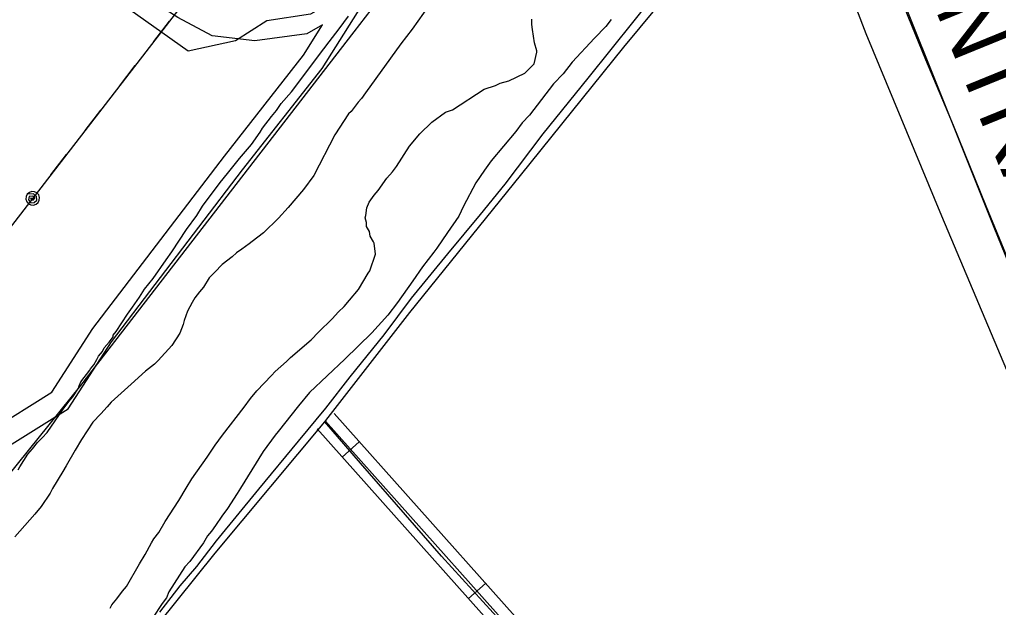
# Model space of a CAD drawing. Extents: x 3329332 to 3367211, y 631066 to 656469.
# Drawn here: x 3350903 to 3352194, y 645065 to 645840 of the extents above; entities that cross this region are included whole.
import ezdxf

# ---------------------------------------------------------------- set-up
doc = ezdxf.new("R2010")
doc.units = 0
for name, color, linetype in [('V-DTCH-CNTR', 7, 'Continuous'), ('V-RAIL-IDEN', 7, 'Continuous'), ('V-RAIL-TRAK', 7, 'Continuous'), ('V-ROAD-CNTR', 7, 'Continuous'), ('V-SITE-OTLN', 7, 'Continuous'), ('V-SITE-VEGE', 7, 'Continuous'), ('V-TOPO-SHOR', 7, 'Continuous'), ('V-UTIL-LINE', 7, 'Continuous')]:
    doc.layers.add(name, color=color, linetype=linetype)

msp = doc.modelspace()

# ---------------------------------------------------------------- linework, layer by layer
at = {"layer": 'V-DTCH-CNTR'}
for points in [[(3351035.7, 644980.6), (3351160.9, 645136.2), (3351305.7, 645309.5), (3351307, 645311), (3351417.6, 645453.5), (3351563.7, 645634.1), (3351699.7, 645803.3), (3351893.9, 646037.1), (3351923.6, 646070.5), (3352018.9, 645821.2), (3352118.7, 645580.8), (3352212.6, 645358.2), (3352322.5, 645121.5), (3352369.6, 645005.7)], [(3351904.4, 644621.6), (3351852, 644681.8), (3351763.3, 644786.8), (3351671.1, 644893.4), (3351581.9, 644997.9), (3351459.6, 645132.3), (3351352.4, 645254.9), (3351305.7, 645309.5)]]:
    msp.add_lwpolyline(points, dxfattribs=at)
at = {"layer": 'V-RAIL-TRAK'}
msp.add_lwpolyline([(3352215.7, 645501), (3352177.7, 645593.8), (3352134.5, 645699.9), (3352097.9, 645786.4), (3352047.7, 645910.9), (3352005.3, 646013.1), (3351968.6, 646103.9), (3351941.5, 646169), (3351911.9, 646239.3), (3351869.7, 646343.7), (3351833.6, 646431.2), (3351781.9, 646559.5), (3351742.7, 646653.5), (3351696.6, 646764.9), (3351658.6, 646857.6), (3351622.5, 646945.2), (3351576.7, 647056.8), (3351530.9, 647167.5), (3351496.1, 647253.4), (3351441.3, 647386.3), (3351395.5, 647495.7), (3351357.3, 647590.7), (3351307.5, 647711), (3351231, 647898.5)], dxfattribs=at)
at = {"layer": 'V-ROAD-CNTR'}
for p, q in [((3351351, 645283.1), (3351328.6, 645263.1)), ((3351517.4, 645096.5), (3351495, 645076.5))]:
    msp.add_line(p, q, dxfattribs=at)
for points in [[(3349932.6, 651050.5), (3350283.7, 650214.4), (3350591.5, 649465.9), (3350897.3, 648721.3), (3351095, 648236), (3351427.6, 647425.4), (3351649.7, 646885.6), (3351805.6, 646510.6), (3351997.4, 646041.9), (3352187.7, 645566), (3352363.9, 645133.8), (3352574.7, 644627.6), (3352794.9, 644090.5), (3353015.5, 643552.8), (3353189.8, 643129.1), (3353379.8, 642671), (3353592.3, 642161.2), (3353746.1, 641783.8), (3353947.8, 641281.9), (3354155.1, 640782.9)], [(3350830, 645243.6), (3350879.3, 645271.7), (3350967.1, 645326.5), (3351024.3, 645415.1), (3351197.2, 645641.4), (3351302.2, 645775.3), (3351366.9, 645878.1), (3351493.2, 646075.4), (3351575.7, 646197.9), (3351675.4, 646337.4), (3351704.9, 646438.9), (3351685.4, 646536.5), (3351643.8, 646611.4), (3351583, 646709.8), (3351528.8, 646748.2), (3351478.4, 646786.5), (3351425.8, 646775.7), (3351375.7, 646708.2), (3351353.9, 646641), (3351295.8, 646554.9), (3351289.6, 646547.9)], [(3351302.7, 645832.5), (3351281.9, 645821), (3351213.2, 645811.5), (3351156.9, 645818.3), (3351111.8, 645842.5), (3350878.5, 645992.2), (3350864.8, 645995.9), (3350845.6, 645996.2), (3350830.7, 645991.2)], [(3350792.5, 645256.8), (3350864, 645297.5), (3350945.5, 645348.4), (3350999.8, 645432.4), (3351173.5, 645659.7), (3351277.6, 645792.6), (3351302.7, 645832.5)], [(3351317.8, 645320.4), (3351654, 644943.4), (3351906.6, 644647.9), (3352202.2, 644299.8)], [(3351306.6, 645310.4), (3351642.7, 644933.5), (3351895.2, 644638.1), (3352190.8, 644290.1)], [(3351295.4, 645300.4), (3351631.4, 644923.7), (3351883.8, 644628.4), (3352179.3, 644280.4)]]:
    msp.add_lwpolyline(points, dxfattribs=at)
at = {"layer": 'V-SITE-OTLN'}
msp.add_lwpolyline([(3351388.6, 646852.1), (3351450.3, 646827.3), (3351569.2, 646801.5), (3351578.5, 646787.1), (3351378.5, 646518.2), (3351392.5, 646498.8), (3351642.9, 646337.3), (3351334.8, 645874.5), (3351286.7, 645846.6), (3351229.2, 645838), (3351187.6, 645811.4), (3351125.3, 645798.1), (3350856.3, 645988.5), (3350406.6, 645457.4), (3350277, 645269.6), (3350324.9, 645220.1), (3350565.7, 645039.6)], dxfattribs=at)
at = {"layer": 'V-SITE-VEGE'}
for points in [[(3351443, 645858.8), (3351420.7, 645827), (3351405.9, 645807.6), (3351359.2, 645742.9), (3351353.9, 645735.8), (3351349.7, 645730.7), (3351340.2, 645718.4), (3351337, 645715.3), (3351318.9, 645687.6), (3351291.1, 645634.1), (3351277.3, 645615.6), (3351257.3, 645592.1), (3351244.6, 645577.8), (3351224.6, 645558.4), (3351209.9, 645547.2), (3351205.7, 645544.2), (3351196.2, 645537.1), (3351188.9, 645532), (3351183.6, 645526.9), (3351170, 645516.8), (3351160.5, 645506.5), (3351153.1, 645499.4), (3351145.6, 645487.1), (3351140.4, 645480.9), (3351134, 645472.7), (3351130.8, 645466.6), (3351124.4, 645455.2), (3351120, 645442.9), (3351118.9, 645437.7), (3351114.6, 645426.4), (3351104, 645409.9), (3351086, 645390.5), (3351080.8, 645385.4), (3351069.2, 645376.3), (3351050.3, 645358.9), (3351024, 645335.5), (3351018.7, 645329.4), (3351010.2, 645320.2), (3350999.7, 645308.9), (3350984.8, 645286.3), (3350976.3, 645272), (3350964.5, 645251.4), (3350960.3, 645244.2), (3350946.4, 645221.6), (3350943.2, 645215.4), (3350931.5, 645198), (3350923.1, 645187.8), (3350896.7, 645158.1)], [(3350901.2, 645246.2), (3350903.3, 645250.3), (3350914, 645266.7), (3350920.3, 645273.9), (3350926.6, 645282.1), (3350933, 645288.2), (3350939.3, 645295.4), (3350960.5, 645326.1), (3350968, 645336.4), (3350973.2, 645342.5), (3350980.7, 645353.8), (3350981.8, 645356.9), (3350983.9, 645362.1), (3350995.6, 645377.4), (3350996.7, 645379.5), (3351000.9, 645384.6), (3351005.1, 645391.8), (3351007.3, 645395.9), (3351012.6, 645402.1), (3351014.7, 645407.2), (3351021.1, 645414.4), (3351026.4, 645421.5), (3351026.4, 645423.6), (3351030.6, 645428.7), (3351045.5, 645451.3), (3351051.9, 645460.6), (3351061.4, 645473.9), (3351067.8, 645484.2), (3351079.4, 645498.5), (3351096.4, 645523.1), (3351103.9, 645533.4), (3351123, 645563.1), (3351136.8, 645581.6), (3351144.2, 645593.9), (3351167.5, 645624.7), (3351177.1, 645636.9), (3351192.9, 645656.4), (3351208.8, 645674.8), (3351220.5, 645691.2), (3351223.6, 645696.4), (3351235.3, 645711.7), (3351241.7, 645719.9), (3351248, 645729.2), (3351261.8, 645744.5), (3351304.1, 645800.9), (3351311.5, 645810.1), (3351324.3, 645827.5), (3351337, 645843.9)], [(3351122.7, 645222.1), (3351130.2, 645234.4), (3351150.4, 645263.1), (3351161, 645278.5), (3351170.5, 645291.8), (3351199.1, 645328.7), (3351207.6, 645340), (3351216.1, 645350.2), (3351235.1, 645370.7), (3351240.3, 645375.8), (3351255, 645389), (3351260.3, 645394.1), (3351287.7, 645417.5), (3351297.1, 645427.8), (3351315.1, 645445.1), (3351323.5, 645454.3), (3351330.9, 645461.5), (3351338.3, 645469.6), (3351349.9, 645484), (3351362.7, 645505.5), (3351364.8, 645508.6), (3351372.4, 645530.3), (3351370.6, 645544.8), (3351369.6, 645546.9), (3351365.5, 645554.2), (3351364.6, 645560.5), (3351360.6, 645566.8), (3351360.6, 645572), (3351358.7, 645578.2), (3351359.8, 645581.3), (3351361, 645591.7), (3351364.2, 645598.9), (3351370.5, 645608.1), (3351375.8, 645614.2), (3351387.5, 645630.6), (3351394.9, 645638.8), (3351400.2, 645646), (3351417.2, 645672.7), (3351431, 645689.1), (3351446.8, 645704.4), (3351464.6, 645717.6), (3351474, 645720.5), (3351515.9, 645747.9), (3351530.5, 645752.8), (3351536.8, 645755.8), (3351548.2, 645758.8), (3351569.1, 645768.8), (3351581.8, 645781.1), (3351585.1, 645796.6), (3351585.2, 645798.6), (3351582.2, 645809.1), (3351579.4, 645826.7), (3351578.4, 645833), (3351578.6, 645840.2)], [(3351683.3, 645839.6), (3351675.9, 645830.4), (3351661.1, 645815.1), (3351631.6, 645783.4), (3351619.9, 645768), (3351607.3, 645754.7), (3351575.5, 645713.7), (3351566, 645703.5), (3351557.5, 645692.2), (3351524.8, 645653.4), (3351516.3, 645641), (3351504.6, 645624.6), (3351488.6, 645593.8), (3351482.1, 645580.4), (3351467.3, 645558.9), (3351453.4, 645538.3), (3351449.2, 645533.2), (3351434.4, 645513.7), (3351421.6, 645495.3), (3351401.5, 645466.6), (3351388.8, 645450.2), (3351367.7, 645426.6)], [(3351367.7, 645426.6), (3351331.8, 645391.9), (3351285.5, 645348.1), (3351270.7, 645330.7), (3351244.2, 645296.9), (3351240, 645291.8), (3351224.1, 645270.2), (3351194.3, 645222), (3351190, 645214.8), (3351177.3, 645195.3), (3351169.9, 645185), (3351161.4, 645172.7), (3351156.1, 645165.5), (3351150.8, 645159.4), (3351145.5, 645150.1), (3351127.4, 645125.5), (3351121.1, 645118.4), (3351099.8, 645085.5), (3351096.6, 645077.3), (3351091.3, 645070.1), (3351078.5, 645050.6)], [(3351022.7, 645063.9), (3351024.9, 645068.1), (3351031.2, 645076.3), (3351038.7, 645086.5), (3351043.9, 645092.6), (3351061, 645122.5), (3351068.5, 645134.8), (3351077, 645150.2), (3351080.2, 645155.3), (3351086.6, 645163.5), (3351095.1, 645177.9), (3351113.1, 645205.6), (3351122.7, 645222.1)]]:
    msp.add_lwpolyline(points, dxfattribs=at)
at = {"layer": 'V-TOPO-SHOR'}
for points in [[(3351672.4, 646249.2), (3351343.8, 645823.4), (3350983.3, 645357.3), (3350830.6, 645167.8), (3350688.6, 644976.3), (3350639.8, 644910.3), (3350396, 644603.8), (3350230.6, 644378.1), (3350065.3, 644154.7), (3350054.7, 644144), (3349946.1, 644235.2), (3349699.2, 644419.6), (3349609.8, 644491.7)], [(3351087.9, 645058.5), (3351114.9, 645093.2), (3351136.7, 645118.6), (3351162.7, 645152.7), (3351218.7, 645220.6), (3351270.7, 645283.9), (3351306.7, 645327.3), (3351339, 645368.9), (3351383.8, 645423.9), (3351420, 645472.4), (3351467.8, 645531), (3351511, 645582.9), (3351543.2, 645622.9), (3351593.3, 645689), (3351652.8, 645762.3), (3351713.3, 645837.9), (3351763.1, 645900.8), (3351794.7, 645939.5), (3351852.5, 646007.5), (3351912.3, 646082.4), (3351923.5, 646100.7), (3351929.5, 646122.3), (3351941.3, 646141.5)]]:
    msp.add_lwpolyline(points, dxfattribs=at)
at = {"layer": 'V-UTIL-LINE'}
for points in [[(3349401.1, 643637.6), (3351602, 646486.1), (3351521.7, 648457.8)], [(3351080, 645810.5), (3351100.8, 645837.4)], [(3351034.8, 645752), (3351055.6, 645778.9)], [(3350989.5, 645693.4), (3351010.3, 645720.3)], [(3350944.3, 645634.9), (3350965.1, 645661.8)], [(3350920.4, 645604), (3350917.6, 645604.2), (3350918.8, 645602.2), (3350921.6, 645602.1), (3350923.1, 645604.6), (3350920.5, 645606.8), (3350915.8, 645606.3), (3350914.9, 645602.2), (3350917.8, 645598.3), (3350922.3, 645598.6), (3350925.8, 645601.5), (3350925.6, 645606.3), (3350921.5, 645609.9), (3350913.3, 645609.5), (3350911.8, 645606.4), (3350911.5, 645602.9), (3350912.6, 645599.5), (3350914.9, 645596.9), (3350918.1, 645595.3), (3350921.6, 645595.1), (3350924.9, 645596.2), (3350927.6, 645598.5), (3350929.1, 645601.7), (3350929.4, 645605.2), (3350928.3, 645608.5), (3350926, 645611.1), (3350922.8, 645612.7), (3350919.3, 645612.9), (3350916, 645611.8), (3350913.3, 645609.5)]]:
    msp.add_lwpolyline(points, dxfattribs=at)

# ---------------------------------------------------------------- texts
at = {"layer": 'V-RAIL-IDEN'}
msp.add_text('CENTRAL', height=83, rotation=292.1917, dxfattribs=at).set_placement((3352051.7, 645996.7))

doc.saveas('drawing.dxf')
